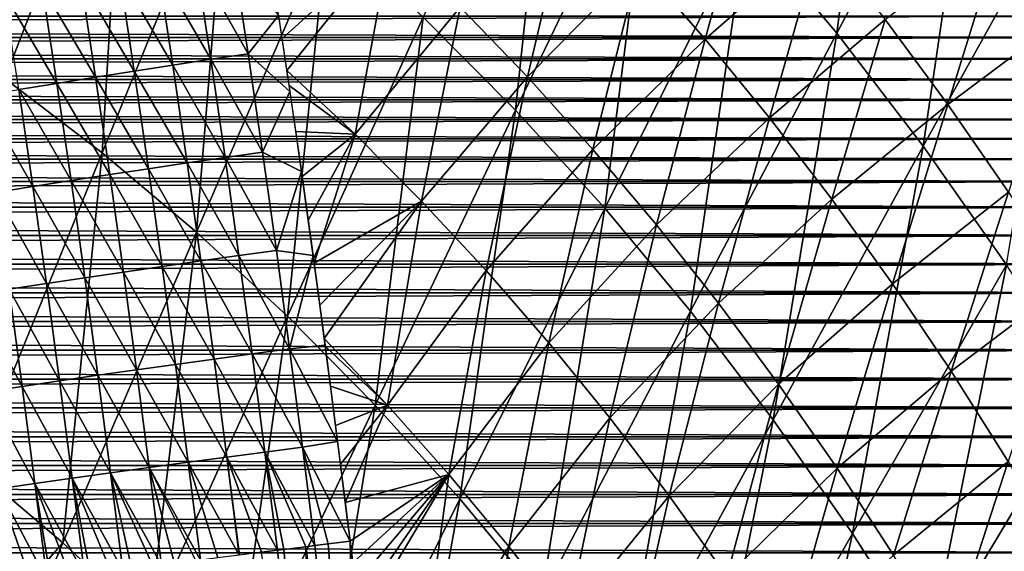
# Model space of a CAD drawing. Header units: millimetres. Extents: x -300 to 300, y -500 to 500.
# Tile 903 of 988: x 99 to 143, y 261 to 285. Entities that reach past the tile are written whole.
import ezdxf

# ---------------------------------------------------------------- set-up
doc = ezdxf.new("R2010")
doc.units = ezdxf.units.MM
doc.header["$LTSCALE"] = 81.481481
for name, color, linetype in [('13', 7, 'CONTINUOUS'), ('14', 7, 'CONTINUOUS'), ('19', 7, 'CONTINUOUS'), ('21', 7, 'CONTINUOUS'), ('5', 7, 'CONTINUOUS'), ('6', 7, 'CONTINUOUS')]:
    doc.layers.add(name, color=color, linetype=linetype)

msp = doc.modelspace()

# ---------------------------------------------------------------- linework, layer by layer
at = {"layer": '13', "color": 7, "linetype": 'CONTINUOUS'}
for points in [[(112.95, 261.709, 57.242), (114.397, 243.14, 57.667), (112.353, 261.635, 57.258), (112.95, 261.709, 57.242)], [(113.945, 261.833, 57.183), (114.397, 243.14, 57.667), (112.95, 261.709, 57.242), (113.945, 261.833, 57.183)], [(114.286, 259.072, 57.252), (114.397, 243.14, 57.667), (113.945, 261.833, 57.183), (114.286, 259.072, 57.252)], [(110.674, 261.424, 57.225), (112.632, 242.946, 57.62), (109.966, 261.334, 57.177), (110.674, 261.424, 57.225)], [(110.959, 261.46, 57.239), (112.632, 242.946, 57.62), (110.674, 261.424, 57.225), (110.959, 261.46, 57.239)], [(111.954, 261.585, 57.261), (112.632, 242.946, 57.62), (110.959, 261.46, 57.239), (111.954, 261.585, 57.261)], [(112.353, 261.635, 57.258), (114.397, 243.14, 57.667), (111.954, 261.585, 57.261), (112.353, 261.635, 57.258)], [(114.397, 243.14, 57.667), (112.632, 242.946, 57.62), (111.954, 261.585, 57.261), (114.397, 243.14, 57.667)]]:
    msp.add_3dface(points, dxfattribs=at)
at = {"layer": '14', "color": 7, "linetype": 'CONTINUOUS'}
for points in [[(107.691, 283.465, 56.558), (105.312, 287.595, 56.249), (107.021, 287.868, 56.399), (107.691, 283.465, 56.558)], [(109.368, 283.717, 56.589), (107.021, 287.868, 56.399), (108.695, 288.13, 56.429), (109.368, 283.717, 56.589)], [(107.691, 283.465, 56.558), (107.021, 287.868, 56.399), (109.368, 283.717, 56.589), (107.691, 283.465, 56.558)], [(109.368, 283.717, 56.589), (108.695, 288.13, 56.429), (110.729, 285.438, 56.459), (109.368, 283.717, 56.589)], [(105.982, 283.205, 56.408), (103.582, 287.314, 55.973), (105.312, 287.595, 56.249), (105.982, 283.205, 56.408)], [(105.982, 283.205, 56.408), (105.312, 287.595, 56.249), (107.691, 283.465, 56.558), (105.982, 283.205, 56.408)], [(102.51, 282.663, 55.722), (100.111, 286.736, 55.018), (101.844, 287.027, 55.564), (102.51, 282.663, 55.722)], [(104.25, 282.937, 56.131), (101.844, 287.027, 55.564), (103.582, 287.314, 55.973), (104.25, 282.937, 56.131)], [(102.51, 282.663, 55.722), (101.844, 287.027, 55.564), (104.25, 282.937, 56.131), (102.51, 282.663, 55.722)], [(104.25, 282.937, 56.131), (103.582, 287.314, 55.973), (105.982, 283.205, 56.408), (104.25, 282.937, 56.131)], [(100.776, 282.385, 55.176), (98.4, 286.443, 54.334), (100.111, 286.736, 55.018), (100.776, 282.385, 55.176)], [(99.063, 282.106, 54.492), (98.4, 286.443, 54.334), (100.776, 282.385, 55.176), (99.063, 282.106, 54.492)], [(100.776, 282.385, 55.176), (100.111, 286.736, 55.018), (102.51, 282.663, 55.722), (100.776, 282.385, 55.176)], [(111.237, 282.015, 56.58), (109.368, 283.717, 56.589), (110.729, 285.438, 56.459), (111.237, 282.015, 56.58)], [(108.333, 279.06, 56.709), (105.982, 283.205, 56.408), (107.691, 283.465, 56.558), (108.333, 279.06, 56.709)], [(110.011, 279.301, 56.74), (107.691, 283.465, 56.558), (109.368, 283.717, 56.589), (110.011, 279.301, 56.74)], [(108.333, 279.06, 56.709), (107.691, 283.465, 56.558), (110.011, 279.301, 56.74), (108.333, 279.06, 56.709)], [(110.011, 279.301, 56.74), (109.368, 283.717, 56.589), (111.237, 282.015, 56.58), (110.011, 279.301, 56.74)], [(104.889, 278.554, 56.281), (102.51, 282.663, 55.722), (104.25, 282.937, 56.131), (104.889, 278.554, 56.281)], [(106.622, 278.811, 56.558), (104.25, 282.937, 56.131), (105.982, 283.205, 56.408), (106.622, 278.811, 56.558)], [(104.889, 278.554, 56.281), (104.25, 282.937, 56.131), (106.622, 278.811, 56.558), (104.889, 278.554, 56.281)], [(106.622, 278.811, 56.558), (105.982, 283.205, 56.408), (108.333, 279.06, 56.709), (106.622, 278.811, 56.558)], [(103.148, 278.291, 55.871), (100.776, 282.385, 55.176), (102.51, 282.663, 55.722), (103.148, 278.291, 55.871)], [(103.148, 278.291, 55.871), (102.51, 282.663, 55.722), (104.889, 278.554, 56.281), (103.148, 278.291, 55.871)], [(99.698, 277.757, 54.64), (97.387, 281.827, 53.67), (99.063, 282.106, 54.492), (99.698, 277.757, 54.64)], [(101.412, 278.024, 55.325), (99.063, 282.106, 54.492), (100.776, 282.385, 55.176), (101.412, 278.024, 55.325)], [(99.698, 277.757, 54.64), (99.063, 282.106, 54.492), (101.412, 278.024, 55.325), (99.698, 277.757, 54.64)], [(101.412, 278.024, 55.325), (100.776, 282.385, 55.176), (103.148, 278.291, 55.871), (101.412, 278.024, 55.325)], [(98.021, 277.489, 53.818), (97.387, 281.827, 53.67), (99.698, 277.757, 54.64), (98.021, 277.489, 53.818)], [(111.751, 278.433, 56.7), (110.011, 279.301, 56.74), (111.237, 282.015, 56.58), (111.751, 278.433, 56.7)], [(108.949, 274.653, 56.851), (106.622, 278.811, 56.558), (108.333, 279.06, 56.709), (108.949, 274.653, 56.851)], [(110.628, 274.885, 56.883), (108.333, 279.06, 56.709), (110.011, 279.301, 56.74), (110.628, 274.885, 56.883)], [(108.949, 274.653, 56.851), (108.333, 279.06, 56.709), (110.628, 274.885, 56.883), (108.949, 274.653, 56.851)], [(110.628, 274.885, 56.883), (110.011, 279.301, 56.74), (111.751, 278.433, 56.7), (110.628, 274.885, 56.883)], [(105.503, 274.165, 56.422), (103.148, 278.291, 55.871), (104.889, 278.554, 56.281), (105.503, 274.165, 56.422)], [(107.237, 274.412, 56.7), (104.889, 278.554, 56.281), (106.622, 278.811, 56.558), (107.237, 274.412, 56.7)], [(105.503, 274.165, 56.422), (104.889, 278.554, 56.281), (107.237, 274.412, 56.7), (105.503, 274.165, 56.422)], [(107.237, 274.412, 56.7), (106.622, 278.811, 56.558), (108.949, 274.653, 56.851), (107.237, 274.412, 56.7)], [(103.761, 273.912, 56.012), (101.412, 278.024, 55.325), (103.148, 278.291, 55.871), (103.761, 273.912, 56.012)], [(103.761, 273.912, 56.012), (103.148, 278.291, 55.871), (105.503, 274.165, 56.422), (103.761, 273.912, 56.012)], [(112.274, 274.66, 56.821), (110.628, 274.885, 56.883), (111.751, 278.433, 56.7), (112.274, 274.66, 56.821)], [(100.309, 273.398, 54.78), (98.021, 277.489, 53.818), (99.698, 277.757, 54.64), (100.309, 273.398, 54.78)], [(102.024, 273.655, 55.465), (99.698, 277.757, 54.64), (101.412, 278.024, 55.325), (102.024, 273.655, 55.465)], [(100.309, 273.398, 54.78), (99.698, 277.757, 54.64), (102.024, 273.655, 55.465), (100.309, 273.398, 54.78)], [(102.024, 273.655, 55.465), (101.412, 278.024, 55.325), (103.761, 273.912, 56.012), (102.024, 273.655, 55.465)], [(98.63, 273.141, 53.958), (98.021, 277.489, 53.818), (100.309, 273.398, 54.78), (98.63, 273.141, 53.958)], [(109.543, 270.244, 56.984), (107.237, 274.412, 56.7), (108.949, 274.653, 56.851), (109.543, 270.244, 56.984)], [(111.222, 270.468, 57.016), (108.949, 274.653, 56.851), (110.628, 274.885, 56.883), (111.222, 270.468, 57.016)], [(109.543, 270.244, 56.984), (108.949, 274.653, 56.851), (111.222, 270.468, 57.016), (109.543, 270.244, 56.984)], [(111.222, 270.468, 57.016), (110.628, 274.885, 56.883), (112.274, 274.66, 56.821), (111.222, 270.468, 57.016)], [(112.814, 270.635, 56.942), (111.222, 270.468, 57.016), (112.274, 274.66, 56.821), (112.814, 270.635, 56.942)], [(106.095, 269.772, 56.554), (103.761, 273.912, 56.012), (105.503, 274.165, 56.422), (106.095, 269.772, 56.554)], [(107.83, 270.011, 56.833), (105.503, 274.165, 56.422), (107.237, 274.412, 56.7), (107.83, 270.011, 56.833)], [(106.095, 269.772, 56.554), (105.503, 274.165, 56.422), (107.83, 270.011, 56.833), (106.095, 269.772, 56.554)], [(107.83, 270.011, 56.833), (107.237, 274.412, 56.7), (109.543, 270.244, 56.984), (107.83, 270.011, 56.833)], [(102.614, 269.28, 55.597), (100.309, 273.398, 54.78), (102.024, 273.655, 55.465), (102.614, 269.28, 55.597)], [(104.352, 269.528, 56.144), (102.024, 273.655, 55.465), (103.761, 273.912, 56.012), (104.352, 269.528, 56.144)], [(102.614, 269.28, 55.597), (102.024, 273.655, 55.465), (104.352, 269.528, 56.144), (102.614, 269.28, 55.597)], [(104.352, 269.528, 56.144), (103.761, 273.912, 56.012), (106.095, 269.772, 56.554), (104.352, 269.528, 56.144)], [(100.898, 269.032, 54.912), (98.63, 273.141, 53.958), (100.309, 273.398, 54.78), (100.898, 269.032, 54.912)], [(100.898, 269.032, 54.912), (100.309, 273.398, 54.78), (102.614, 269.28, 55.597), (100.898, 269.032, 54.912)], [(99.219, 268.784, 54.09), (97.005, 272.887, 53.001), (98.63, 273.141, 53.958), (99.219, 268.784, 54.09)], [(97.592, 268.539, 53.133), (97.005, 272.887, 53.001), (99.219, 268.784, 54.09), (97.592, 268.539, 53.133)], [(99.219, 268.784, 54.09), (98.63, 273.141, 53.958), (100.898, 269.032, 54.912), (99.219, 268.784, 54.09)], [(113.378, 266.301, 57.065), (111.222, 270.468, 57.016), (112.814, 270.635, 56.942), (113.378, 266.301, 57.065)], [(110.117, 265.834, 57.109), (107.83, 270.011, 56.833), (109.543, 270.244, 56.984), (110.117, 265.834, 57.109)], [(111.797, 266.052, 57.141), (109.543, 270.244, 56.984), (111.222, 270.468, 57.016), (111.797, 266.052, 57.141)], [(110.117, 265.834, 57.109), (109.543, 270.244, 56.984), (111.797, 266.052, 57.141), (110.117, 265.834, 57.109)], [(111.797, 266.052, 57.141), (111.222, 270.468, 57.016), (113.378, 266.301, 57.065), (111.797, 266.052, 57.141)], [(106.668, 265.377, 56.679), (104.352, 269.528, 56.144), (106.095, 269.772, 56.554), (106.668, 265.377, 56.679)], [(108.404, 265.608, 56.957), (106.095, 269.772, 56.554), (107.83, 270.011, 56.833), (108.404, 265.608, 56.957)], [(106.668, 265.377, 56.679), (106.095, 269.772, 56.554), (108.404, 265.608, 56.957), (106.668, 265.377, 56.679)], [(108.404, 265.608, 56.957), (107.83, 270.011, 56.833), (110.117, 265.834, 57.109), (108.404, 265.608, 56.957)], [(103.186, 264.901, 55.721), (100.898, 269.032, 54.912), (102.614, 269.28, 55.597), (103.186, 264.901, 55.721)], [(104.924, 265.14, 56.268), (102.614, 269.28, 55.597), (104.352, 269.528, 56.144), (104.924, 265.14, 56.268)], [(103.186, 264.901, 55.721), (102.614, 269.28, 55.597), (104.924, 265.14, 56.268), (103.186, 264.901, 55.721)], [(104.924, 265.14, 56.268), (104.352, 269.528, 56.144), (106.668, 265.377, 56.679), (104.924, 265.14, 56.268)], [(99.788, 264.421, 54.213), (97.592, 268.539, 53.133), (99.219, 268.784, 54.09), (99.788, 264.421, 54.213)], [(101.469, 264.66, 55.036), (99.219, 268.784, 54.09), (100.898, 269.032, 54.912), (101.469, 264.66, 55.036)], [(99.788, 264.421, 54.213), (99.219, 268.784, 54.09), (101.469, 264.66, 55.036), (99.788, 264.421, 54.213)], [(101.469, 264.66, 55.036), (100.898, 269.032, 54.912), (103.186, 264.901, 55.721), (101.469, 264.66, 55.036)], [(98.161, 264.185, 53.256), (97.592, 268.539, 53.133), (99.788, 264.421, 54.213), (98.161, 264.185, 53.256)], [(113.945, 261.833, 57.183), (111.797, 266.052, 57.141), (113.378, 266.301, 57.065), (113.945, 261.833, 57.183)], [(110.674, 261.424, 57.225), (108.404, 265.608, 56.957), (110.117, 265.834, 57.109), (110.674, 261.424, 57.225)], [(112.353, 261.635, 57.258), (110.117, 265.834, 57.109), (111.797, 266.052, 57.141), (112.353, 261.635, 57.258)], [(112.353, 261.635, 57.258), (111.954, 261.585, 57.261), (110.117, 265.834, 57.109), (112.353, 261.635, 57.258)], [(111.954, 261.585, 57.261), (110.959, 261.46, 57.239), (110.117, 265.834, 57.109), (111.954, 261.585, 57.261)], [(110.959, 261.46, 57.239), (110.674, 261.424, 57.225), (110.117, 265.834, 57.109), (110.959, 261.46, 57.239)], [(113.945, 261.833, 57.183), (112.95, 261.709, 57.242), (111.797, 266.052, 57.141), (113.945, 261.833, 57.183)], [(112.95, 261.709, 57.242), (112.353, 261.635, 57.258), (111.797, 266.052, 57.141), (112.95, 261.709, 57.242)], [(107.224, 260.981, 56.795), (104.924, 265.14, 56.268), (106.668, 265.377, 56.679), (107.224, 260.981, 56.795)], [(108.961, 261.205, 57.073), (106.668, 265.377, 56.679), (108.404, 265.608, 56.957), (108.961, 261.205, 57.073)], [(108.961, 261.205, 57.073), (107.996, 261.081, 56.934), (106.668, 265.377, 56.679), (108.961, 261.205, 57.073)], [(107.996, 261.081, 56.934), (107.224, 260.981, 56.795), (106.668, 265.377, 56.679), (107.996, 261.081, 56.934)], [(110.674, 261.424, 57.225), (109.966, 261.334, 57.177), (108.404, 265.608, 56.957), (110.674, 261.424, 57.225)], [(109.966, 261.334, 57.177), (108.979, 261.208, 57.076), (108.404, 265.608, 56.957), (109.966, 261.334, 57.177)], [(108.979, 261.208, 57.076), (108.961, 261.205, 57.073), (108.404, 265.608, 56.957), (108.979, 261.208, 57.076)], [(103.741, 260.52, 55.836), (101.469, 264.66, 55.036), (103.186, 264.901, 55.721), (103.741, 260.52, 55.836)], [(105.479, 260.751, 56.383), (103.186, 264.901, 55.721), (104.924, 265.14, 56.268), (105.479, 260.751, 56.383)], [(105.479, 260.751, 56.383), (105.093, 260.7, 56.274), (103.186, 264.901, 55.721), (105.479, 260.751, 56.383)], [(105.093, 260.7, 56.274), (104.145, 260.574, 55.976), (103.186, 264.901, 55.721), (105.093, 260.7, 56.274)], [(104.145, 260.574, 55.976), (103.741, 260.52, 55.836), (103.186, 264.901, 55.721), (104.145, 260.574, 55.976)], [(107.224, 260.981, 56.795), (107.021, 260.954, 56.753), (104.924, 265.14, 56.268), (107.224, 260.981, 56.795)], [(107.021, 260.954, 56.753), (106.052, 260.827, 56.533), (104.924, 265.14, 56.268), (107.021, 260.954, 56.753)], [(106.052, 260.827, 56.533), (105.479, 260.751, 56.383), (104.924, 265.14, 56.268), (106.052, 260.827, 56.533)], [(100.342, 260.055, 54.328), (98.161, 264.185, 53.256), (99.788, 264.421, 54.213), (100.342, 260.055, 54.328)], [(102.023, 260.287, 55.151), (99.788, 264.421, 54.213), (101.469, 264.66, 55.036), (102.023, 260.287, 55.151)], [(102.023, 260.287, 55.151), (101.388, 260.2, 54.858), (99.788, 264.421, 54.213), (102.023, 260.287, 55.151)], [(101.388, 260.2, 54.858), (100.502, 260.077, 54.413), (99.788, 264.421, 54.213), (101.388, 260.2, 54.858)], [(100.502, 260.077, 54.413), (100.342, 260.055, 54.328), (99.788, 264.421, 54.213), (100.502, 260.077, 54.413)], [(103.741, 260.52, 55.836), (103.211, 260.448, 55.641), (101.469, 264.66, 55.036), (103.741, 260.52, 55.836)], [(103.211, 260.448, 55.641), (102.291, 260.323, 55.268), (101.469, 264.66, 55.036), (103.211, 260.448, 55.641)], [(102.291, 260.323, 55.268), (102.023, 260.287, 55.151), (101.469, 264.66, 55.036), (102.291, 260.323, 55.268)], [(100.342, 260.055, 54.328), (99.634, 259.956, 53.933), (98.161, 264.185, 53.256), (100.342, 260.055, 54.328)], [(99.634, 259.956, 53.933), (98.787, 259.837, 53.418), (98.161, 264.185, 53.256), (99.634, 259.956, 53.933)]]:
    msp.add_3dface(points, dxfattribs=at)
at = {"layer": '19', "color": 7, "linetype": 'CONTINUOUS'}
for points in [[(135.784, 284.633, 69.37), (137.97, 301.741, 68.194), (131.739, 289.458, 69.532), (135.784, 284.633, 69.37)], [(142.199, 296.731, 68.023), (137.97, 301.741, 68.194), (135.784, 284.633, 69.37), (142.199, 296.731, 68.023)], [(103.834, 296.507, 71.448), (99.061, 299.782, 71.581), (98.434, 282.608, 72.461), (103.834, 296.507, 71.448)], [(121.367, 281.184, 70.878), (123.179, 298.382, 69.848), (117.213, 285.353, 71.025), (121.367, 281.184, 70.878)], [(127.539, 294.04, 69.691), (123.179, 298.382, 69.848), (121.367, 281.184, 70.878), (127.539, 294.04, 69.691)], [(139.673, 279.562, 69.206), (142.199, 296.731, 68.023), (135.784, 284.633, 69.37), (139.673, 279.562, 69.206)], [(146.265, 291.464, 67.851), (142.199, 296.731, 68.023), (139.673, 279.562, 69.206), (146.265, 291.464, 67.851)], [(102.813, 279.262, 72.333), (103.834, 296.507, 71.448), (98.434, 282.608, 72.461), (102.813, 279.262, 72.333)], [(108.448, 293.012, 71.311), (103.834, 296.507, 71.448), (102.813, 279.262, 72.333), (108.448, 293.012, 71.311)], [(125.37, 276.785, 70.727), (127.539, 294.04, 69.691), (121.367, 281.184, 70.878), (125.37, 276.785, 70.727)], [(131.739, 289.458, 69.532), (127.539, 294.04, 69.691), (125.37, 276.785, 70.727), (131.739, 289.458, 69.532)], [(107.044, 275.705, 72.201), (108.448, 293.012, 71.311), (102.813, 279.262, 72.333), (107.044, 275.705, 72.201)], [(112.908, 289.295, 71.169), (108.448, 293.012, 71.311), (107.044, 275.705, 72.201), (112.908, 289.295, 71.169)], [(143.408, 274.242, 69.042), (146.265, 291.464, 67.851), (139.673, 279.562, 69.206), (143.408, 274.242, 69.042)], [(111.13, 271.933, 72.066), (112.908, 289.295, 71.169), (107.044, 275.705, 72.201), (111.13, 271.933, 72.066)], [(117.213, 285.353, 71.025), (112.908, 289.295, 71.169), (111.13, 271.933, 72.066), (117.213, 285.353, 71.025)], [(129.223, 272.153, 70.575), (131.739, 289.458, 69.532), (125.37, 276.785, 70.727), (129.223, 272.153, 70.575)], [(135.784, 284.633, 69.37), (131.739, 289.458, 69.532), (129.223, 272.153, 70.575), (135.784, 284.633, 69.37)], [(115.072, 267.944, 71.929), (117.213, 285.353, 71.025), (111.13, 271.933, 72.066), (115.072, 267.944, 71.929)], [(121.367, 281.184, 70.878), (117.213, 285.353, 71.025), (115.072, 267.944, 71.929), (121.367, 281.184, 70.878)], [(132.93, 267.287, 70.421), (135.784, 284.633, 69.37), (129.223, 272.153, 70.575), (132.93, 267.287, 70.421)], [(139.673, 279.562, 69.206), (135.784, 284.633, 69.37), (132.93, 267.287, 70.421), (139.673, 279.562, 69.206)], [(102.813, 279.262, 72.333), (98.434, 282.608, 72.461), (97.048, 265.148, 73.228), (102.813, 279.262, 72.333)], [(118.872, 263.737, 71.789), (121.367, 281.184, 70.878), (115.072, 267.944, 71.929), (118.872, 263.737, 71.789)], [(125.37, 276.785, 70.727), (121.367, 281.184, 70.878), (118.872, 263.737, 71.789), (125.37, 276.785, 70.727)], [(136.491, 262.184, 70.266), (139.673, 279.562, 69.206), (132.93, 267.287, 70.421), (136.491, 262.184, 70.266)], [(143.408, 274.242, 69.042), (139.673, 279.562, 69.206), (136.491, 262.184, 70.266), (143.408, 274.242, 69.042)], [(101.049, 261.758, 73.106), (102.813, 279.262, 72.333), (97.048, 265.148, 73.228), (101.049, 261.758, 73.106)], [(107.044, 275.705, 72.201), (102.813, 279.262, 72.333), (101.049, 261.758, 73.106), (107.044, 275.705, 72.201)], [(122.53, 259.308, 71.647), (125.37, 276.785, 70.727), (118.872, 263.737, 71.789), (122.53, 259.308, 71.647)], [(129.223, 272.153, 70.575), (125.37, 276.785, 70.727), (122.53, 259.308, 71.647), (129.223, 272.153, 70.575)], [(104.912, 258.164, 72.982), (107.044, 275.705, 72.201), (101.049, 261.758, 73.106), (104.912, 258.164, 72.982)], [(111.13, 271.933, 72.066), (107.044, 275.705, 72.201), (104.912, 258.164, 72.982), (111.13, 271.933, 72.066)], [(139.907, 256.841, 70.11), (143.408, 274.242, 69.042), (136.491, 262.184, 70.266), (139.907, 256.841, 70.11)], [(146.992, 268.672, 68.876), (143.408, 274.242, 69.042), (139.907, 256.841, 70.11), (146.992, 268.672, 68.876)], [(108.64, 254.365, 72.854), (111.13, 271.933, 72.066), (104.912, 258.164, 72.982), (108.64, 254.365, 72.854)], [(115.072, 267.944, 71.929), (111.13, 271.933, 72.066), (108.64, 254.365, 72.854), (115.072, 267.944, 71.929)], [(126.049, 254.656, 71.503), (129.223, 272.153, 70.575), (122.53, 259.308, 71.647), (126.049, 254.656, 71.503)], [(132.93, 267.287, 70.421), (129.223, 272.153, 70.575), (126.049, 254.656, 71.503), (132.93, 267.287, 70.421)], [(143.182, 251.257, 69.954), (146.992, 268.672, 68.876), (139.907, 256.841, 70.11), (143.182, 251.257, 69.954)], [(150.427, 262.848, 68.709), (146.992, 268.672, 68.876), (143.182, 251.257, 69.954), (150.427, 262.848, 68.709)], [(112.233, 250.357, 72.725), (115.072, 267.944, 71.929), (108.64, 254.365, 72.854), (112.233, 250.357, 72.725)], [(118.872, 263.737, 71.789), (115.072, 267.944, 71.929), (112.233, 250.357, 72.725), (118.872, 263.737, 71.789)], [(129.43, 249.778, 71.358), (132.93, 267.287, 70.421), (126.049, 254.656, 71.503), (129.43, 249.778, 71.358)], [(136.491, 262.184, 70.266), (132.93, 267.287, 70.421), (129.43, 249.778, 71.358), (136.491, 262.184, 70.266)], [(101.049, 261.758, 73.106), (97.048, 265.148, 73.228), (91.259, 250.608, 74.001), (101.049, 261.758, 73.106)], [(115.693, 246.14, 72.593), (118.872, 263.737, 71.789), (112.233, 250.357, 72.725), (115.693, 246.14, 72.593)], [(122.53, 259.308, 71.647), (118.872, 263.737, 71.789), (115.693, 246.14, 72.593), (122.53, 259.308, 71.647)], [(146.315, 245.427, 69.797), (150.427, 262.848, 68.709), (143.182, 251.257, 69.954), (146.315, 245.427, 69.797)], [(132.675, 244.673, 71.213), (136.491, 262.184, 70.266), (129.43, 249.778, 71.358), (132.675, 244.673, 71.213)], [(139.907, 256.841, 70.11), (136.491, 262.184, 70.266), (132.675, 244.673, 71.213), (139.907, 256.841, 70.11)], [(95.021, 247.39, 73.89), (101.049, 261.758, 73.106), (91.259, 250.608, 74.001), (95.021, 247.39, 73.89)], [(104.912, 258.164, 72.982), (101.049, 261.758, 73.106), (95.021, 247.39, 73.89), (104.912, 258.164, 72.982)]]:
    msp.add_3dface(points, dxfattribs=at)
at = {"layer": '21', "color": 7, "linetype": 'CONTINUOUS'}
for points in [[(129.879, 284.369, 54.88), (126.912, 287.764, 54.993), (132.074, 292.461, 54.243), (129.879, 284.369, 54.88)], [(135.056, 288.922, 54.126), (129.879, 284.369, 54.88), (132.074, 292.461, 54.243), (135.056, 288.922, 54.126)], [(121.899, 282.672, 55.693), (118.875, 285.8, 55.801), (123.86, 291.03, 55.105), (121.899, 282.672, 55.693)], [(126.912, 287.764, 54.993), (121.899, 282.672, 55.693), (123.86, 291.03, 55.105), (126.912, 287.764, 54.993)], [(140.769, 281.441, 53.889), (137.955, 285.249, 54.008), (143.21, 289.313, 53.202), (140.769, 281.441, 53.889)], [(146.03, 285.353, 53.08), (140.769, 281.441, 53.889), (143.21, 289.313, 53.202), (146.03, 285.353, 53.08)], [(115.768, 288.804, 55.907), (110.885, 284.403, 56.496), (110.557, 286.574, 56.418), (115.768, 288.804, 55.907)], [(111.098, 282.967, 56.547), (110.885, 284.403, 56.496), (115.768, 288.804, 55.907), (111.098, 282.967, 56.547)], [(114.16, 280.098, 56.444), (111.098, 282.967, 56.547), (115.768, 288.804, 55.907), (114.16, 280.098, 56.444)], [(118.875, 285.8, 55.801), (114.16, 280.098, 56.444), (115.768, 288.804, 55.907), (118.875, 285.8, 55.801)], [(132.763, 280.843, 54.765), (129.879, 284.369, 54.88), (135.056, 288.922, 54.126), (132.763, 280.843, 54.765)], [(137.955, 285.249, 54.008), (132.763, 280.843, 54.765), (135.056, 288.922, 54.126), (137.955, 285.249, 54.008)], [(124.841, 279.417, 55.584), (121.899, 282.672, 55.693), (126.912, 287.764, 54.993), (124.841, 279.417, 55.584)], [(129.879, 284.369, 54.88), (124.841, 279.417, 55.584), (126.912, 287.764, 54.993), (129.879, 284.369, 54.88)], [(117.14, 277.1, 56.341), (114.16, 280.098, 56.444), (118.875, 285.8, 55.801), (117.14, 277.1, 56.341)], [(121.899, 282.672, 55.693), (117.14, 277.1, 56.341), (118.875, 285.8, 55.801), (121.899, 282.672, 55.693)], [(135.565, 277.184, 54.65), (132.763, 280.843, 54.765), (137.955, 285.249, 54.008), (135.565, 277.184, 54.65)], [(140.769, 281.441, 53.889), (135.565, 277.184, 54.65), (137.955, 285.249, 54.008), (140.769, 281.441, 53.889)], [(143.5, 277.496, 53.77), (140.769, 281.441, 53.889), (146.03, 285.353, 53.08), (143.5, 277.496, 53.77)], [(127.701, 276.034, 55.473), (124.841, 279.417, 55.584), (129.879, 284.369, 54.88), (127.701, 276.034, 55.473)], [(132.763, 280.843, 54.765), (127.701, 276.034, 55.473), (129.879, 284.369, 54.88), (132.763, 280.843, 54.765)], [(111.098, 282.967, 56.547), (114.16, 280.098, 56.444), (111.198, 282.284, 56.57), (111.098, 282.967, 56.547)], [(120.041, 273.98, 56.236), (117.14, 277.1, 56.341), (121.899, 282.672, 55.693), (120.041, 273.98, 56.236)], [(124.841, 279.417, 55.584), (120.041, 273.98, 56.236), (121.899, 282.672, 55.693), (124.841, 279.417, 55.584)], [(111.198, 282.284, 56.57), (114.16, 280.098, 56.444), (111.497, 280.221, 56.641), (111.198, 282.284, 56.57)], [(138.285, 273.393, 54.534), (135.565, 277.184, 54.65), (140.769, 281.441, 53.889), (138.285, 273.393, 54.534)], [(143.5, 277.496, 53.77), (138.285, 273.393, 54.534), (140.769, 281.441, 53.889), (143.5, 277.496, 53.77)], [(130.48, 272.523, 55.362), (127.701, 276.034, 55.473), (132.763, 280.843, 54.765), (130.48, 272.523, 55.362)], [(135.565, 277.184, 54.65), (130.48, 272.523, 55.362), (132.763, 280.843, 54.765), (135.565, 277.184, 54.65)], [(111.497, 280.221, 56.641), (114.16, 280.098, 56.444), (111.782, 278.208, 56.707), (111.497, 280.221, 56.641)], [(111.782, 278.208, 56.707), (114.16, 280.098, 56.444), (112.057, 276.241, 56.771), (111.782, 278.208, 56.707)], [(112.057, 276.241, 56.771), (114.16, 280.098, 56.444), (112.32, 274.317, 56.831), (112.057, 276.241, 56.771)], [(114.16, 280.098, 56.444), (117.14, 277.1, 56.341), (112.32, 274.317, 56.831), (114.16, 280.098, 56.444)], [(122.862, 270.736, 56.129), (120.041, 273.98, 56.236), (124.841, 279.417, 55.584), (122.862, 270.736, 56.129)], [(127.701, 276.034, 55.473), (122.862, 270.736, 56.129), (124.841, 279.417, 55.584), (127.701, 276.034, 55.473)], [(133.179, 268.882, 55.25), (130.48, 272.523, 55.362), (135.565, 277.184, 54.65), (133.179, 268.882, 55.25)], [(138.285, 273.393, 54.534), (133.179, 268.882, 55.25), (135.565, 277.184, 54.65), (138.285, 273.393, 54.534)], [(140.924, 269.467, 54.418), (138.285, 273.393, 54.534), (143.5, 277.496, 53.77), (140.924, 269.467, 54.418)], [(146.15, 273.413, 53.65), (140.924, 269.467, 54.418), (143.5, 277.496, 53.77), (146.15, 273.413, 53.65)], [(117.14, 277.1, 56.341), (112.575, 272.435, 56.888), (112.32, 274.317, 56.831), (117.14, 277.1, 56.341)], [(112.775, 270.932, 56.933), (112.575, 272.435, 56.888), (117.14, 277.1, 56.341), (112.775, 270.932, 56.933)], [(115.613, 267.942, 56.833), (112.775, 270.932, 56.933), (117.14, 277.1, 56.341), (115.613, 267.942, 56.833)], [(120.041, 273.98, 56.236), (115.613, 267.942, 56.833), (117.14, 277.1, 56.341), (120.041, 273.98, 56.236)], [(125.604, 267.367, 56.022), (122.862, 270.736, 56.129), (127.701, 276.034, 55.473), (125.604, 267.367, 56.022)], [(130.48, 272.523, 55.362), (125.604, 267.367, 56.022), (127.701, 276.034, 55.473), (130.48, 272.523, 55.362)], [(118.374, 264.828, 56.731), (115.613, 267.942, 56.833), (120.041, 273.98, 56.236), (118.374, 264.828, 56.731)], [(122.862, 270.736, 56.129), (118.374, 264.828, 56.731), (120.041, 273.98, 56.236), (122.862, 270.736, 56.129)], [(135.799, 265.111, 55.137), (133.179, 268.882, 55.25), (138.285, 273.393, 54.534), (135.799, 265.111, 55.137)], [(140.924, 269.467, 54.418), (135.799, 265.111, 55.137), (138.285, 273.393, 54.534), (140.924, 269.467, 54.418)], [(143.484, 265.407, 54.301), (140.924, 269.467, 54.418), (146.15, 273.413, 53.65), (143.484, 265.407, 54.301)], [(128.268, 263.872, 55.914), (125.604, 267.367, 56.022), (130.48, 272.523, 55.362), (128.268, 263.872, 55.914)], [(133.179, 268.882, 55.25), (128.268, 263.872, 55.914), (130.48, 272.523, 55.362), (133.179, 268.882, 55.25)], [(112.775, 270.932, 56.933), (115.613, 267.942, 56.833), (112.82, 270.592, 56.943), (112.775, 270.932, 56.933)], [(112.82, 270.592, 56.943), (115.613, 267.942, 56.833), (113.056, 268.789, 56.995), (112.82, 270.592, 56.943)], [(121.059, 261.595, 56.628), (118.374, 264.828, 56.731), (122.862, 270.736, 56.129), (121.059, 261.595, 56.628)], [(125.604, 267.367, 56.022), (121.059, 261.595, 56.628), (122.862, 270.736, 56.129), (125.604, 267.367, 56.022)], [(138.34, 261.208, 55.024), (135.799, 265.111, 55.137), (140.924, 269.467, 54.418), (138.34, 261.208, 55.024)], [(143.484, 265.407, 54.301), (138.34, 261.208, 55.024), (140.924, 269.467, 54.418), (143.484, 265.407, 54.301)], [(113.056, 268.789, 56.995), (115.613, 267.942, 56.833), (113.285, 267.024, 57.045), (113.056, 268.789, 56.995)], [(130.855, 260.251, 55.806), (128.268, 263.872, 55.914), (133.179, 268.882, 55.25), (130.855, 260.251, 55.806)], [(135.799, 265.111, 55.137), (130.855, 260.251, 55.806), (133.179, 268.882, 55.25), (135.799, 265.111, 55.137)], [(113.285, 267.024, 57.045), (115.613, 267.942, 56.833), (113.507, 265.294, 57.092), (113.285, 267.024, 57.045)], [(113.507, 265.294, 57.092), (115.613, 267.942, 56.833), (113.725, 263.576, 57.138), (113.507, 265.294, 57.092)], [(115.613, 267.942, 56.833), (118.374, 264.828, 56.731), (113.725, 263.576, 57.138), (115.613, 267.942, 56.833)], [(123.669, 258.24, 56.525), (121.059, 261.595, 56.628), (125.604, 267.367, 56.022), (123.669, 258.24, 56.525)], [(128.268, 263.872, 55.914), (123.669, 258.24, 56.525), (125.604, 267.367, 56.022), (128.268, 263.872, 55.914)], [(140.803, 257.172, 54.91), (138.34, 261.208, 55.024), (143.484, 265.407, 54.301), (140.803, 257.172, 54.91)], [(145.963, 261.209, 54.184), (140.803, 257.172, 54.91), (143.484, 265.407, 54.301), (145.963, 261.209, 54.184)], [(118.374, 264.828, 56.731), (113.945, 261.833, 57.183), (113.725, 263.576, 57.138), (118.374, 264.828, 56.731)], [(114.065, 260.868, 57.207), (113.945, 261.833, 57.183), (118.374, 264.828, 56.731), (114.065, 260.868, 57.207)], [(114.184, 259.904, 57.231), (114.065, 260.868, 57.207), (118.374, 264.828, 56.731), (114.184, 259.904, 57.231)], [(114.302, 258.941, 57.255), (114.184, 259.904, 57.231), (118.374, 264.828, 56.731), (114.302, 258.941, 57.255)], [(114.398, 258.158, 57.274), (114.302, 258.941, 57.255), (118.374, 264.828, 56.731), (114.398, 258.158, 57.274)], [(117.028, 255.014, 57.175), (114.398, 258.158, 57.274), (118.374, 264.828, 56.731), (117.028, 255.014, 57.175)], [(121.059, 261.595, 56.628), (117.028, 255.014, 57.175), (118.374, 264.828, 56.731), (121.059, 261.595, 56.628)], [(133.365, 256.503, 55.696), (130.855, 260.251, 55.806), (135.799, 265.111, 55.137), (133.365, 256.503, 55.696)], [(138.34, 261.208, 55.024), (133.365, 256.503, 55.696), (135.799, 265.111, 55.137), (138.34, 261.208, 55.024)], [(126.203, 254.763, 56.421), (123.669, 258.24, 56.525), (128.268, 263.872, 55.914), (126.203, 254.763, 56.421)], [(130.855, 260.251, 55.806), (126.203, 254.763, 56.421), (128.268, 263.872, 55.914), (130.855, 260.251, 55.806)], [(119.585, 251.751, 57.075), (117.028, 255.014, 57.175), (121.059, 261.595, 56.628), (119.585, 251.751, 57.075)], [(123.669, 258.24, 56.525), (119.585, 251.751, 57.075), (121.059, 261.595, 56.628), (123.669, 258.24, 56.525)]]:
    msp.add_3dface(points, dxfattribs=at)
at = {"layer": '5', "color": 7, "linetype": 'CONTINUOUS'}
for points in [[(148.445, 284.442, 11), (-148.445, 284.441, 11), (-148.308, 285.406, 11), (148.445, 284.442, 11)], [(148.308, 285.406, 11), (148.445, 284.442, 11), (-148.308, 285.406, 11), (148.308, 285.406, 11)], [(148.579, 283.488, 11), (-148.579, 283.488, 11), (-148.445, 284.441, 11), (148.579, 283.488, 11)], [(148.445, 284.442, 11), (148.579, 283.488, 11), (-148.445, 284.441, 11), (148.445, 284.442, 11)], [(148.71, 282.557, 11), (-148.71, 282.557, 11), (-148.579, 283.488, 11), (148.71, 282.557, 11)], [(148.579, 283.488, 11), (148.71, 282.557, 11), (-148.579, 283.488, 11), (148.579, 283.488, 11)], [(148.835, 281.651, 11), (-148.835, 281.65, 11), (-148.71, 282.557, 11), (148.835, 281.651, 11)], [(148.71, 282.557, 11), (148.835, 281.651, 11), (-148.71, 282.557, 11), (148.71, 282.557, 11)], [(148.957, 280.768, 11), (-148.957, 280.768, 11), (-148.835, 281.65, 11), (148.957, 280.768, 11)], [(148.835, 281.651, 11), (148.957, 280.768, 11), (-148.835, 281.65, 11), (148.835, 281.651, 11)], [(149.076, 279.896, 11), (-149.076, 279.896, 11), (-148.957, 280.768, 11), (149.076, 279.896, 11)], [(148.957, 280.768, 11), (149.076, 279.896, 11), (-148.957, 280.768, 11), (148.957, 280.768, 11)], [(149.2, 278.986, 11), (-149.2, 278.986, 11), (-149.076, 279.896, 11), (149.2, 278.986, 11)], [(149.076, 279.896, 11), (149.2, 278.986, 11), (-149.076, 279.896, 11), (149.076, 279.896, 11)], [(149.337, 277.973, 11), (-149.337, 277.973, 11), (-149.2, 278.986, 11), (149.337, 277.973, 11)], [(149.2, 278.986, 11), (149.337, 277.973, 11), (-149.2, 278.986, 11), (149.2, 278.986, 11)], [(149.491, 276.821, 11), (-149.491, 276.821, 11), (-149.337, 277.973, 11), (149.491, 276.821, 11)], [(149.337, 277.973, 11), (149.491, 276.821, 11), (-149.337, 277.973, 11), (149.337, 277.973, 11)], [(149.66, 275.55, 11), (-149.66, 275.551, 11), (-149.491, 276.821, 11), (149.66, 275.55, 11)], [(149.491, 276.821, 11), (149.66, 275.55, 11), (-149.491, 276.821, 11), (149.491, 276.821, 11)], [(149.83, 274.265, 11), (-149.83, 274.265, 11), (-149.66, 275.551, 11), (149.83, 274.265, 11)], [(149.66, 275.55, 11), (149.83, 274.265, 11), (-149.66, 275.551, 11), (149.66, 275.55, 11)], [(149.998, 272.979, 11), (-149.998, 272.979, 11), (-149.83, 274.265, 11), (149.998, 272.979, 11)], [(149.83, 274.265, 11), (149.998, 272.979, 11), (-149.83, 274.265, 11), (149.83, 274.265, 11)], [(150.164, 271.692, 11), (-150.164, 271.692, 11), (-149.998, 272.979, 11), (150.164, 271.692, 11)], [(149.998, 272.979, 11), (150.164, 271.692, 11), (-149.998, 272.979, 11), (149.998, 272.979, 11)], [(150.33, 270.403, 11), (-150.33, 270.403, 11), (-150.164, 271.692, 11), (150.33, 270.403, 11)], [(150.164, 271.692, 11), (150.33, 270.403, 11), (-150.164, 271.692, 11), (150.164, 271.692, 11)], [(150.495, 269.113, 11), (-150.495, 269.113, 11), (-150.33, 270.403, 11), (150.495, 269.113, 11)], [(150.33, 270.403, 11), (150.495, 269.113, 11), (-150.33, 270.403, 11), (150.33, 270.403, 11)], [(150.658, 267.82, 11), (-150.658, 267.82, 11), (-150.495, 269.113, 11), (150.658, 267.82, 11)], [(150.495, 269.113, 11), (150.658, 267.82, 11), (-150.495, 269.113, 11), (150.495, 269.113, 11)], [(150.82, 266.525, 11), (-150.82, 266.525, 11), (-150.658, 267.82, 11), (150.82, 266.525, 11)], [(150.658, 267.82, 11), (150.82, 266.525, 11), (-150.658, 267.82, 11), (150.658, 267.82, 11)], [(150.981, 265.227, 11), (-150.981, 265.227, 11), (-150.82, 266.525, 11), (150.981, 265.227, 11)], [(150.82, 266.525, 11), (150.981, 265.227, 11), (-150.82, 266.525, 11), (150.82, 266.525, 11)], [(151.141, 263.926, 11), (-151.141, 263.926, 11), (-150.981, 265.227, 11), (151.141, 263.926, 11)], [(150.981, 265.227, 11), (151.141, 263.926, 11), (-150.981, 265.227, 11), (150.981, 265.227, 11)], [(151.3, 262.622, 11), (-151.3, 262.622, 11), (-151.141, 263.926, 11), (151.3, 262.622, 11)], [(151.141, 263.926, 11), (151.3, 262.622, 11), (-151.141, 263.926, 11), (151.141, 263.926, 11)], [(151.458, 261.316, 11), (-151.458, 261.316, 11), (-151.3, 262.622, 11), (151.458, 261.316, 11)], [(151.3, 262.622, 11), (151.458, 261.316, 11), (-151.3, 262.622, 11), (151.3, 262.622, 11)]]:
    msp.add_3dface(points, dxfattribs=at)
at = {"layer": '6', "color": 7, "linetype": 'CONTINUOUS'}
for points in [[(148.445, 284.441, 16), (148.308, 285.406, 16), (-148.445, 284.442, 16), (148.445, 284.441, 16)], [(148.308, 285.406, 16), (-148.308, 285.406, 16), (-148.445, 284.442, 16), (148.308, 285.406, 16)], [(148.445, 284.441, 16), (-148.445, 284.442, 16), (-148.579, 283.488, 16), (148.445, 284.441, 16)], [(148.579, 283.488, 16), (148.445, 284.441, 16), (-148.579, 283.488, 16), (148.579, 283.488, 16)], [(148.71, 282.557, 16), (148.579, 283.488, 16), (-148.71, 282.557, 16), (148.71, 282.557, 16)], [(148.579, 283.488, 16), (-148.579, 283.488, 16), (-148.71, 282.557, 16), (148.579, 283.488, 16)], [(148.835, 281.65, 16), (148.71, 282.557, 16), (-148.835, 281.651, 16), (148.835, 281.65, 16)], [(148.71, 282.557, 16), (-148.71, 282.557, 16), (-148.835, 281.651, 16), (148.71, 282.557, 16)], [(148.835, 281.65, 16), (-148.835, 281.651, 16), (-148.957, 280.768, 16), (148.835, 281.65, 16)], [(148.957, 280.768, 16), (148.835, 281.65, 16), (-148.957, 280.768, 16), (148.957, 280.768, 16)], [(149.076, 279.896, 16), (148.957, 280.768, 16), (-149.076, 279.896, 16), (149.076, 279.896, 16)], [(148.957, 280.768, 16), (-148.957, 280.768, 16), (-149.076, 279.896, 16), (148.957, 280.768, 16)], [(149.2, 278.986, 16), (149.076, 279.896, 16), (-149.2, 278.986, 16), (149.2, 278.986, 16)], [(149.076, 279.896, 16), (-149.076, 279.896, 16), (-149.2, 278.986, 16), (149.076, 279.896, 16)], [(149.337, 277.973, 16), (149.2, 278.986, 16), (-149.337, 277.973, 16), (149.337, 277.973, 16)], [(149.2, 278.986, 16), (-149.2, 278.986, 16), (-149.337, 277.973, 16), (149.2, 278.986, 16)], [(149.491, 276.821, 16), (149.337, 277.973, 16), (-149.491, 276.821, 16), (149.491, 276.821, 16)], [(149.337, 277.973, 16), (-149.337, 277.973, 16), (-149.491, 276.821, 16), (149.337, 277.973, 16)], [(149.66, 275.551, 16), (149.491, 276.821, 16), (-149.66, 275.55, 16), (149.66, 275.551, 16)], [(149.491, 276.821, 16), (-149.491, 276.821, 16), (-149.66, 275.55, 16), (149.491, 276.821, 16)], [(149.83, 274.265, 16), (149.66, 275.551, 16), (-149.83, 274.265, 16), (149.83, 274.265, 16)], [(149.66, 275.551, 16), (-149.66, 275.55, 16), (-149.83, 274.265, 16), (149.66, 275.551, 16)], [(149.998, 272.979, 16), (149.83, 274.265, 16), (-149.998, 272.979, 16), (149.998, 272.979, 16)], [(149.83, 274.265, 16), (-149.83, 274.265, 16), (-149.998, 272.979, 16), (149.83, 274.265, 16)], [(150.164, 271.692, 16), (149.998, 272.979, 16), (-150.164, 271.692, 16), (150.164, 271.692, 16)], [(149.998, 272.979, 16), (-149.998, 272.979, 16), (-150.164, 271.692, 16), (149.998, 272.979, 16)], [(150.33, 270.403, 16), (150.164, 271.692, 16), (-150.33, 270.403, 16), (150.33, 270.403, 16)], [(150.164, 271.692, 16), (-150.164, 271.692, 16), (-150.33, 270.403, 16), (150.164, 271.692, 16)], [(150.495, 269.113, 16), (150.33, 270.403, 16), (-150.495, 269.113, 16), (150.495, 269.113, 16)], [(150.33, 270.403, 16), (-150.33, 270.403, 16), (-150.495, 269.113, 16), (150.33, 270.403, 16)], [(150.658, 267.82, 16), (150.495, 269.113, 16), (-150.658, 267.82, 16), (150.658, 267.82, 16)], [(150.495, 269.113, 16), (-150.495, 269.113, 16), (-150.658, 267.82, 16), (150.495, 269.113, 16)], [(150.82, 266.525, 16), (150.658, 267.82, 16), (-150.82, 266.525, 16), (150.82, 266.525, 16)], [(150.658, 267.82, 16), (-150.658, 267.82, 16), (-150.82, 266.525, 16), (150.658, 267.82, 16)], [(150.981, 265.227, 16), (150.82, 266.525, 16), (-150.981, 265.227, 16), (150.981, 265.227, 16)], [(150.82, 266.525, 16), (-150.82, 266.525, 16), (-150.981, 265.227, 16), (150.82, 266.525, 16)], [(151.141, 263.926, 16), (150.981, 265.227, 16), (-151.141, 263.926, 16), (151.141, 263.926, 16)], [(150.981, 265.227, 16), (-150.981, 265.227, 16), (-151.141, 263.926, 16), (150.981, 265.227, 16)], [(151.3, 262.622, 16), (151.141, 263.926, 16), (-151.3, 262.622, 16), (151.3, 262.622, 16)], [(151.141, 263.926, 16), (-151.141, 263.926, 16), (-151.3, 262.622, 16), (151.141, 263.926, 16)], [(151.458, 261.316, 16), (151.3, 262.622, 16), (-151.458, 261.316, 16), (151.458, 261.316, 16)], [(151.3, 262.622, 16), (-151.3, 262.622, 16), (-151.458, 261.316, 16), (151.3, 262.622, 16)]]:
    msp.add_3dface(points, dxfattribs=at)

doc.saveas('drawing.dxf')
